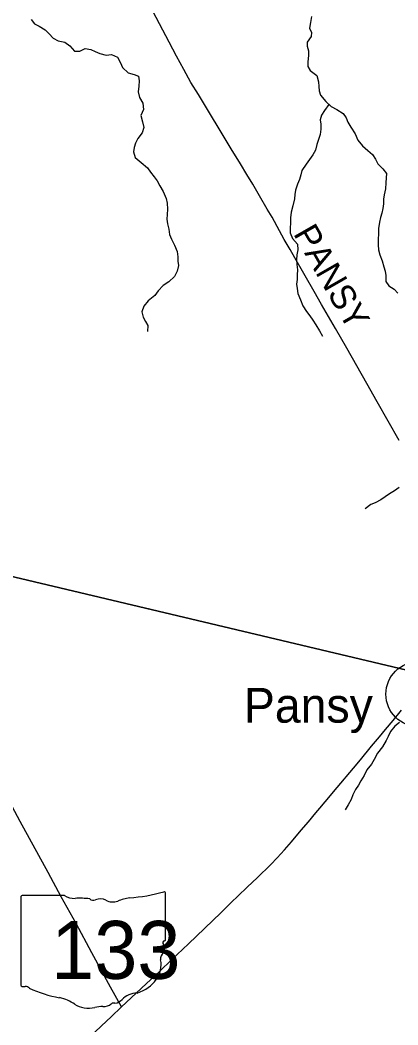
# Model space of a CAD drawing. Extents: x 1442749 to 1756758, y 235267 to 677782.
# Drawn here: x 1552947 to 1557485, y 488495 to 500562 of the extents above; entities that cross this region are included whole.
import ezdxf

# ---------------------------------------------------------------- set-up
doc = ezdxf.new("R2010")
doc.units = 0
for name, color, linetype in [('GM_X_County_Road', 7, 'Continuous'), ('GM_X_County_Road_Text', 7, 'Continuous'), ('GM_X_Minor_River', 7, 'Continuous'), ('GM_X_State_Location', 7, 'Continuous'), ('GM_X_State_Route', 7, 'Continuous'), ('GM_X_State_Shield', 7, 'Continuous'), ('GM_X_Township', 7, 'Continuous'), ('GM_X_Unincorporated', 7, 'Continuous'), ('GM_X_Unincorporated_Text', 7, 'Continuous')]:
    doc.layers.add(name, color=color, linetype=linetype)

msp = doc.modelspace()

# ---------------------------------------------------------------- linework, layer by layer
at = {"layer": 'GM_X_County_Road'}
msp.add_lwpolyline([(1557499, 495515), (1557235, 495976), (1557111, 496196), (1556870, 496621), (1556736, 496858), (1556569, 497145), (1556480, 497302), (1556249, 497706), (1556192, 497806), (1556121, 497928), (1556061, 498033), (1555973, 498194), (1555916, 498290), (1555823, 498453), (1555742, 498591), (1555670, 498709), (1555593, 498835), (1555484, 499014), (1555088, 499668), (1554999, 499814), (1554912, 499968), (1554826, 500127), (1554737, 500298), (1554623, 500517), (1554465, 500819)], dxfattribs=at)
at = {"layer": 'GM_X_Minor_River'}
for points in [[(1553078, 500570), (1553120, 500517), (1553177, 500490), (1553247, 500445), (1553298, 500396), (1553345, 500346), (1553403, 500313), (1553485, 500296), (1553546, 500253), (1553601, 500190), (1553665, 500189), (1553730, 500222), (1553796, 500207), (1553850, 500186), (1553903, 500160), (1553979, 500141), (1554045, 500150), (1554117, 500117), (1554154, 500050), (1554175, 499994), (1554246, 499928), (1554316, 499909), (1554368, 499889), (1554379, 499834), (1554372, 499768), (1554367, 499700), (1554382, 499632), (1554421, 499565), (1554428, 499489), (1554397, 499415), (1554418, 499339), (1554433, 499270), (1554412, 499209), (1554361, 499139)], [(1556448, 500604), (1556435, 500534), (1556422, 500466), (1556448, 500414), (1556443, 500364), (1556396, 500298), (1556397, 500248), (1556412, 500192), (1556413, 500136), (1556402, 500059), (1556402, 500005), (1556433, 499955), (1556512, 499896), (1556533, 499821), (1556536, 499765), (1556541, 499713), (1556557, 499659), (1556618, 499584), (1556683, 499526), (1556750, 499490), (1556828, 499442), (1556865, 499388), (1556884, 499335), (1556919, 499275), (1556970, 499196), (1557005, 499121), (1557058, 499052), (1557124, 498995), (1557179, 498946), (1557218, 498890), (1557245, 498837), (1557305, 498774), (1557348, 498720), (1557345, 498666), (1557342, 498608), (1557335, 498535), (1557322, 498465), (1557313, 498413), (1557311, 498355), (1557304, 498301), (1557291, 498245), (1557276, 498190), (1557265, 498134), (1557254, 498060), (1557253, 497987), (1557248, 497937), (1557247, 497863), (1557254, 497803), (1557270, 497741), (1557297, 497670), (1557316, 497600), (1557333, 497545), (1557342, 497493), (1557339, 497421), (1557376, 497370), (1557440, 497331), (1557485, 497281)], [(1556657, 499549), (1556604, 499477), (1556567, 499422), (1556552, 499366), (1556558, 499310), (1556561, 499250), (1556552, 499186), (1556533, 499128), (1556510, 499066), (1556497, 498998), (1556462, 498944), (1556425, 498889), (1556383, 498833), (1556333, 498756), (1556321, 498702), (1556302, 498646), (1556281, 498590), (1556256, 498518), (1556249, 498466), (1556244, 498416), (1556223, 498330), (1556202, 498256), (1556197, 498188), (1556196, 498124), (1556191, 498068), (1556192, 498008), (1556221, 497941), (1556280, 497870), (1556283, 497804), (1556273, 497744), (1556268, 497682), (1556271, 497628), (1556278, 497562), (1556277, 497502), (1556274, 497445), (1556269, 497389), (1556275, 497337), (1556282, 497277), (1556315, 497204), (1556344, 497132), (1556387, 497063), (1556426, 497010), (1556463, 496958), (1556499, 496903), (1556542, 496832), (1556581, 496768)], [(1554361, 499139), (1554334, 499085), (1554317, 499031), (1554311, 498979), (1554330, 498913), (1554401, 498852), (1554476, 498789), (1554513, 498734), (1554556, 498681), (1554592, 498631), (1554625, 498572), (1554666, 498502), (1554703, 498419), (1554714, 498363), (1554717, 498290), (1554712, 498228), (1554711, 498170), (1554716, 498116), (1554733, 498050), (1554743, 497989), (1554764, 497929), (1554801, 497858), (1554832, 497784), (1554841, 497717), (1554842, 497667), (1554849, 497613), (1554834, 497547), (1554801, 497481), (1554734, 497418), (1554666, 497375), (1554605, 497312), (1554564, 497256), (1554485, 497191), (1554434, 497126), (1554411, 497060), (1554424, 496996), (1554453, 496943), (1554480, 496893), (1554477, 496822)], [(1557501, 494947), (1557443, 494908), (1557384, 494873), (1557333, 494837), (1557281, 494802), (1557214, 494763), (1557160, 494745), (1557091, 494694)], [(1557504, 492127), (1557450, 492084), (1557395, 492018), (1557370, 491960), (1557345, 491909), (1557300, 491833), (1557239, 491758), (1557202, 491682), (1557169, 491628), (1557114, 491557), (1557081, 491489), (1557040, 491426), (1557011, 491374), (1556974, 491322), (1556943, 491257), (1556922, 491203), (1556889, 491139), (1556850, 491078)]]:
    msp.add_lwpolyline(points, dxfattribs=at)
at = {"layer": 'GM_X_State_Route'}
for points in [[(1554164, 488711), (1554461, 488989), (1554624, 489142), (1554764, 489275), (1554969, 489470), (1555357, 489842), (1555486, 489969), (1555562, 490041), (1555678, 490152), (1555794, 490263), (1555959, 490423), (1556035, 490501), (1556123, 490598), (1556207, 490695), (1556324, 490832), (1556411, 490935), (1556501, 491043), (1556548, 491098), (1556611, 491173), (1556757, 491346), (1556953, 491580), (1557035, 491679), (1557169, 491841), (1557266, 491956), (1557337, 492042), (1557427, 492150), (1557530, 492274)], [(1554164, 488711), (1554034, 488948), (1553810, 489361), (1553619, 489713), (1553442, 490035), (1553283, 490325), (1552949, 490939), (1552782, 491245)], [(1552940, 487560), (1553038, 487652), (1553186, 487792), (1553340, 487935), (1553767, 488338), (1553926, 488485), (1554041, 488592), (1554164, 488711)]]:
    msp.add_lwpolyline(points, dxfattribs=at)
at = {"layer": 'GM_X_State_Shield'}
for p, q in [((1552955, 490030), (1552955, 488974)), ((1553482, 490049), (1552972, 490049)), ((1554695, 489522), (1554695, 490075)), ((1554695, 489522), (1554695, 489522))]:
    msp.add_line(p, q, dxfattribs=at)
for centre, major_axis, start_param, end_param in [((1552975, 490033), (20.2, 0), 1.712693, 3.28349), ((1553603, 490171), (196, 0), 4.042523, 4.731795), ((1553668, 489455), (702, 0), 1.404758, 1.657858), ((1554311, 489726), (371, 0), 1.699011, 2.107814), ((1554075, 491489), (1845, 0), 4.814394, 5.042369), ((1554676, 490077), (19.4, 0), 6.141152, 7.989035), ((1553827, 490038), (56.4, 0), 3.836095, 5.185415), ((1553910, 489916), (117, 0), 0.950623, 2.079405), ((1554061, 490084), (141, 0), 4.081561, 5.145723), ((1554691, 489482), (30, 0), 1.883978, 3.671073), ((1554500, 489412), (180, 0), 5.934695, 6.695948), ((1554674, 489520), (20.7, 0), 5.05454, 6.418171), ((1554765, 489291), (131, 0), 2.387724, 3.262537), ((1554179, 489220), (462, 0), 5.101752, 6.440018), ((1552975, 488972), (20.3, 0), 3.00124, 4.508301), ((1552978, 489080), (155, 0), 4.665946, 4.897461), ((1553010, 488913), (56, 0), 0.519207, 1.627899), ((1553716, 489862), (1333, 0), 4.195997, 4.488961), ((1553319, 488499), (417, 0), 0.823519, 1.323587), ((1554373, 488677), (253, 0), 1.647645, 2.488434), ((1553770, 488908), (265, 0), 4.026481, 4.996735), ((1553923, 488542), (217, 0), 1.495662, 1.94098), ((1553942, 488828), (141, 0), 4.691044, 5.507374), ((1554070, 488726), (39.7, 0), 1.147584, 2.315152), ((1554053, 488871), (149, 0), 4.937069, 5.64225)]:
    msp.add_ellipse(centre, major_axis=major_axis, ratio=0.8, start_param=start_param, end_param=end_param, dxfattribs=at)
at = {"layer": 'GM_X_Township'}
for points in [[(1574679, 502300), (1573762, 498986), (1572955, 496035), (1572410, 494039), (1571164, 489560), (1570397, 489740), (1565725, 490836), (1562240, 491653), (1557897, 492683), (1551075, 494300), (1546805, 495313), (1545138, 495708), (1545013, 495738), (1545078, 496425), (1545353, 499331), (1545798, 504044)], [(1543136, 476031), (1543818, 482923), (1543861, 483362), (1544123, 486002), (1544212, 487256), (1544429, 489554), (1545002, 495623), (1545013, 495738), (1545138, 495708), (1546805, 495313), (1551075, 494300), (1557897, 492683), (1562240, 491653), (1565725, 490836), (1570397, 489740)]]:
    msp.add_lwpolyline(points, dxfattribs=at)
at = {"layer": 'GM_X_Unincorporated'}
msp.add_circle((1557735, 492467), 393, dxfattribs=at)

# ---------------------------------------------------------------- texts
at = {"layer": 'GM_X_County_Road_Text'}
msp.add_text('PANSY', height=300, rotation=299.7457, dxfattribs=at).set_placement((1556223, 497998))
at = {"layer": 'GM_X_State_Location'}
for s in ['s', 'r']:
    msp.add_text(s, height=1, dxfattribs=at).set_placement((1553805, 489432))
msp.add_text('133', height=1, rotation=0, dxfattribs=at).set_placement((1553452, 489359))
at = {"layer": 'GM_X_State_Shield'}
msp.add_text('133', height=696.1, dxfattribs=at).set_placement((1553320, 489048))
at = {"layer": 'GM_X_Unincorporated_Text'}
msp.add_text('Pansy', height=417, rotation=0, dxfattribs=at).set_placement((1555635, 492125))

doc.saveas('drawing.dxf')
